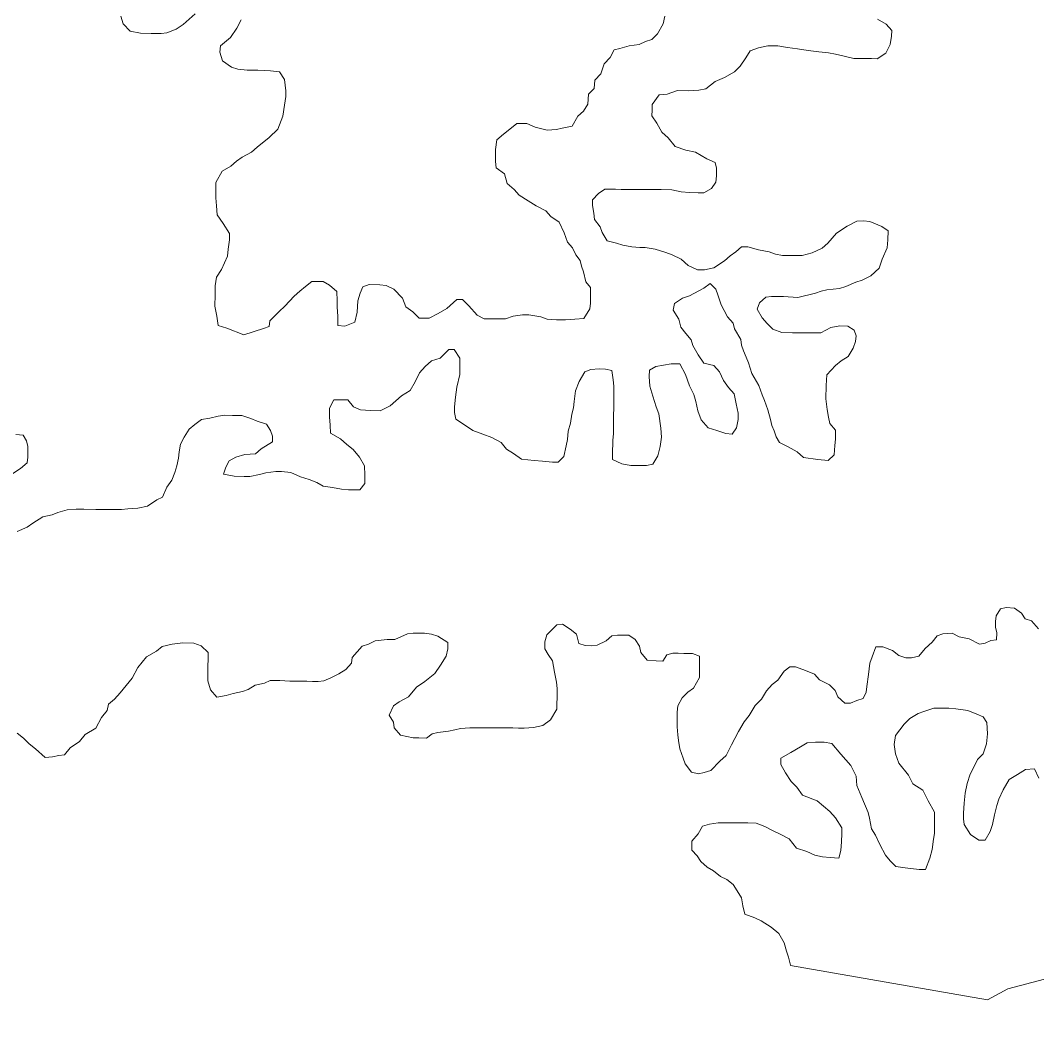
# Model space of a CAD drawing. Extents: x -1643653 to 4543381, y 1624270 to 13878484.
# Drawn here: x 624298 to 627893, y 8936630 to 8940222 of the extents above; entities that cross this region are included whole.
import ezdxf

# ---------------------------------------------------------------- set-up
doc = ezdxf.new("R2010")
doc.units = 0
doc.header["$LTSCALE"] = 200
doc.layers.add('25', color=7, linetype='Continuous', lineweight=13)
doc.layers.add('60', color=7, linetype='Continuous', lineweight=13)

msp = doc.modelspace()

# ---------------------------------------------------------------- linework, layer by layer
at = {"layer": '25'}
for points in [[(624653.9, 8940236.4), (624661.2, 8940208.8), (624686.1, 8940183.6), (624723.5, 8940175.8), (624761, 8940175.6), (624796, 8940175.3), (624816.1, 8940177.7), (624848.7, 8940190), (624873.8, 8940207.4), (624916.6, 8940244.7)], [(625079, 8940223.6), (625063.8, 8940193.6), (625041, 8940161.2), (625005.8, 8940131.4), (625003.1, 8940108.9), (625012.9, 8940078.8), (625045.2, 8940056), (625067.7, 8940048.4), (625100.2, 8940045.7), (625137.7, 8940045.4), (625182.7, 8940042.6), (625215.2, 8940039.9)], [(627330, 8940226.2), (627359.9, 8940208.5), (627379.8, 8940185.8), (627379.6, 8940165.8), (627374.4, 8940135.8), (627359.1, 8940105.8), (627329, 8940086), (627309, 8940086.1), (627276.5, 8940086.3), (627246.4, 8940086.5), (627211.5, 8940094.3), (627181.5, 8940102), (627156.6, 8940107.2), (627121.6, 8940109.9), (627084.1, 8940115.2), (627046.6, 8940120.4), (627011.6, 8940125.7), (626976.7, 8940130.9), (626941.6, 8940131.1), (626909.1, 8940123.8), (626879, 8940114), (626863.8, 8940089.1), (626843.6, 8940059.2), (626823.4, 8940039.3), (626788.2, 8940019.5), (626755.6, 8940004.7), (626722.9, 8939979.8), (626697.8, 8939975), (626660.3, 8939972.8), (626622.8, 8939973), (626585.2, 8939960.7), (626557.7, 8939958.4), (626532.4, 8939923.5), (626532.2, 8939903.5), (626532.1, 8939883.5), (626549.4, 8939858.3), (626566.7, 8939825.7), (626589, 8939805.5), (626613.8, 8939775.3), (626651.2, 8939762.5), (626686.2, 8939754.8), (626726, 8939732), (626755.9, 8939719.3), (626760.8, 8939699.2), (626760.6, 8939671.7), (626757.9, 8939649.2), (626742.7, 8939626.7), (626715.1, 8939611.9), (626695.1, 8939612), (626665.1, 8939612.2), (626635.1, 8939614.9), (626602.6, 8939622.6), (626565.1, 8939622.9), (626532.6, 8939623.1), (626510.1, 8939623.2), (626477.6, 8939623.5)], [(626531.6, 8940153.9), (626551.8, 8940173.8), (626572.1, 8940208.7), (626577.3, 8940236.2)], [(625088.1, 8939109.4), (625158.3, 8939131.5), (625178.3, 8939138.9), (625181, 8939158.9), (625213.7, 8939191.2), (625233.9, 8939211.1), (625266.7, 8939245.9), (625286.8, 8939263.3), (625307, 8939280.7), (625329.6, 8939298.1), (625369.6, 8939297.8), (625392, 8939285.2), (625416.9, 8939262.5), (625419.1, 8939229.9), (625419, 8939207.4), (625421.2, 8939174.8), (625421, 8939142.3), (625445.9, 8939139.6), (625481.1, 8939154.4), (625488.8, 8939189.4), (625491.7, 8939229.4), (625499.4, 8939256.9), (625509.5, 8939279.4), (625532.1, 8939286.7), (625569.6, 8939286.5), (625592.1, 8939283.8), (625619.5, 8939271.1), (625649.3, 8939238.4), (625661.6, 8939208.3), (625686.4, 8939190.6), (625708.8, 8939167.9), (625743.8, 8939167.7), (625776.4, 8939185), (625806.6, 8939202.3), (625841.8, 8939234.6), (625861.8, 8939234.5), (625884.2, 8939211.8), (625914, 8939179.1), (625938.9, 8939166.4), (625961.4, 8939166.2), (625981.4, 8939166.1), (626013.9, 8939165.9), (626041.5, 8939175.7), (626074, 8939180.5), (626096.5, 8939180.4), (626139, 8939172.6), (626161.5, 8939164.9), (626194, 8939162.2), (626226.5, 8939162), (626259, 8939164.3), (626291.5, 8939166.6), (626311.8, 8939201.5), (626314.5, 8939221.5), (626314.6, 8939244), (626314.9, 8939276.6), (626297.5, 8939296.7), (626290.3, 8939331.8), (626282.9, 8939351.9), (626278.1, 8939371.9), (626263.2, 8939392.1), (626250.9, 8939417.2), (626233.6, 8939437.3), (626221.3, 8939469.9), (626204.1, 8939507.6), (626174.2, 8939527.8), (626156.9, 8939548), (626122, 8939565.7), (626094.6, 8939583.4), (626062.2, 8939603.7), (626044.9, 8939623.8), (626020, 8939644), (626010.3, 8939679.1), (625980.4, 8939699.4), (625978.1, 8939721.9), (625978.3, 8939741.9), (625978.4, 8939764.5), (625983.7, 8939799.5), (626006.4, 8939819.4), (626029, 8939836.7), (626054.2, 8939856.6), (626089.2, 8939856.4), (626119.1, 8939843.7), (626161.5, 8939833.3), (626194.1, 8939835.6), (626214.1, 8939840.5), (626249.2, 8939847.8), (626269.5, 8939882.7), (626289.6, 8939900.1), (626304.8, 8939925), (626307.6, 8939960.1), (626327.7, 8939980), (626330.5, 8940010), (626350.6, 8940032.4), (626363.4, 8940067.3), (626383.6, 8940089.7), (626398.8, 8940117.2), (626418.8, 8940122.1), (626451.4, 8940131.9), (626486.5, 8940136.6), (626509.1, 8940146.5), (626531.6, 8940153.9)], [(625215.2, 8940039.9), (625232.5, 8940012.2), (625237.2, 8939972.2), (625237, 8939952.1), (625231.8, 8939922.1), (625226.5, 8939882.1), (625208.6, 8939837.2), (625178.4, 8939807.3), (625135.6, 8939772.5), (625115.5, 8939755.2), (625082.8, 8939737.8), (625062.7, 8939722.9), (625042.6, 8939705.6), (625012.4, 8939688.2), (624989.6, 8939648.3), (624989.5, 8939628.3), (624989.2, 8939593.3), (624991.5, 8939565.7), (624993.7, 8939533.1), (625016, 8939502.9), (625038.3, 8939467.8), (625038.1, 8939445.2), (625032.8, 8939412.7), (625030.2, 8939387.7), (625009.8, 8939340.3), (624992.1, 8939312.8), (624986.8, 8939282.8), (624986.6, 8939250.3), (624986.3, 8939210.2), (624993.5, 8939175.1), (624998.3, 8939142.6), (625028.2, 8939132.3), (625088.1, 8939109.4)], [(626477.6, 8939623.5), (626442.6, 8939623.7), (626422.6, 8939623.8), (626402.6, 8939624), (626365, 8939624.2), (626342.4, 8939609.3), (626322.2, 8939586.9), (626322.1, 8939566.9), (626326.9, 8939539.3), (626329.2, 8939516.8), (626349, 8939491.6), (626356.4, 8939471.6), (626373.7, 8939441.4), (626406.1, 8939433.7), (626428.6, 8939426), (626461, 8939420.8), (626488.5, 8939418.1), (626508.5, 8939418), (626543.5, 8939412.7), (626580.9, 8939400), (626603.4, 8939392.3), (626635.8, 8939377.1), (626660.6, 8939354.4), (626693, 8939339.1), (626718, 8939339), (626750.6, 8939346.3), (626788.3, 8939371.1), (626808.4, 8939388.4), (626828.6, 8939403.3), (626848.7, 8939420.7), (626871.2, 8939420.6), (626908.7, 8939410.3), (626946.1, 8939402.6), (626968.6, 8939394.9), (626993.5, 8939389.7), (627026, 8939389.5), (627063.6, 8939389.3), (627098.6, 8939399.1), (627133.8, 8939416.3), (627153.9, 8939433.7), (627184.2, 8939468.6), (627221.9, 8939493.4), (627257.1, 8939510.7), (627279.6, 8939513), (627302.1, 8939510.4), (627344.5, 8939492.6), (627366.9, 8939477.4), (627366.6, 8939444.8), (627363.9, 8939417.3), (627346.1, 8939377.4), (627335.8, 8939344.9), (627305.6, 8939317.6), (627275.5, 8939302.7), (627252.9, 8939295.4), (627217.8, 8939280.6), (627195.2, 8939273.2), (627150.2, 8939268.5), (627130.1, 8939263.7), (627110.1, 8939256.3), (627047.4, 8939241.7), (626997.4, 8939244.5), (626977.4, 8939244.6), (626954.9, 8939244.8), (626934.9, 8939242.4), (626912.2, 8939222.5), (626904.5, 8939200.1), (626921.8, 8939169.9), (626939.2, 8939149.8), (626959, 8939129.6), (626991.5, 8939116.9), (627029, 8939116.6), (627066.5, 8939116.4), (627104, 8939116.1), (627129, 8939115.9), (627164.2, 8939135.7), (627196.7, 8939140.5), (627224.2, 8939140.3), (627246.6, 8939125.2), (627254, 8939105.1), (627251.3, 8939085.1), (627243.7, 8939062.6), (627225.9, 8939032.7), (627200.8, 8939017.8), (627180.7, 8939000.4), (627150.4, 8938968.1), (627147.6, 8938930.6), (627147.2, 8938883), (627152, 8938845.4), (627156.8, 8938817.8), (627161.6, 8938795.3), (627181.4, 8938772.6), (627181.2, 8938740.1), (627178.5, 8938717.6), (627175.8, 8938685), (627155.6, 8938665.1), (627118.1, 8938667.9), (627068.1, 8938675.7), (627045.8, 8938695.9), (627013.4, 8938713.6), (626983.5, 8938728.9), (626971.1, 8938749)], [(626971.1, 8938749), (626963.8, 8938769.1), (626956.4, 8938789.1), (626951.6, 8938809.2), (626941.9, 8938844.3), (626929.6, 8938876.9), (626922.2, 8938897), (626910, 8938929.6), (626885.3, 8938972.3), (626873.1, 8939010), (626865.7, 8939030.1), (626855.9, 8939052.7), (626848.6, 8939072.7), (626846.2, 8939092.8), (626824, 8939130.5), (626819.1, 8939150.6), (626799.3, 8939173.2), (626787, 8939195.8), (626777.1, 8939215.9), (626764.9, 8939251.1), (626757.5, 8939271.1), (626737.7, 8939291.3), (626715, 8939273.9), (626664.8, 8939246.7), (626639.7, 8939239.3), (626612.1, 8939219.5), (626606.9, 8939197), (626626.7, 8939164.3), (626634, 8939136.7), (626651.3, 8939114.1), (626671.1, 8939091.4), (626676, 8939071.4), (626695.7, 8939038.7), (626715.5, 8939008.5), (626750.5, 8939000.8), (626770.3, 8938978.1), (626785.1, 8938948), (626802.4, 8938922.8), (626822.2, 8938900.2), (626829.5, 8938865.1), (626836.7, 8938832.5), (626836.6, 8938809.9), (626831.3, 8938779.9), (626816.1, 8938757.5), (626793.7, 8938760.2), (626761.2, 8938770.4), (626731.3, 8938780.6), (626706.5, 8938808.3), (626694.2, 8938840.9), (626687, 8938873.5), (626679.7, 8938898.6), (626664.9, 8938928.8), (626650.2, 8938968.9), (626630.5, 8939006.6), (626600.4, 8939006.8), (626572.9, 8939002), (626545.3, 8938997.1), (626522.7, 8938984.8), (626522.6, 8938962.2), (626524.8, 8938927.2), (626534.5, 8938892.1), (626546.8, 8938854.4), (626556.6, 8938829.3), (626563.7, 8938779.2), (626566, 8938746.7), (626560.7, 8938714.1), (626553, 8938681.6), (626535.2, 8938651.7), (626512.7, 8938646.9), (626485.2, 8938647), (626457.6, 8938647.2), (626425.2, 8938652.4), (626392.8, 8938667.7), (626392.9, 8938687.7), (626393.3, 8938735.3), (626396, 8938760.3), (626396.2, 8938792.8), (626396.5, 8938827.9), (626396.6, 8938847.9), (626396.8, 8938870.4), (626397, 8938890.5), (626397.2, 8938928), (626394.9, 8938950.6), (626390.2, 8938983.1), (626367.7, 8938988.3), (626345.2, 8938988.4), (626315.2, 8938986.1), (626295.1, 8938978.8), (626274.8, 8938943.8), (626262.1, 8938911.4), (626256.8, 8938873.9), (626254.1, 8938851.3), (626248.9, 8938828.9), (626243.7, 8938796.3), (626236, 8938768.9), (626233.2, 8938738.8), (626228.1, 8938716.3), (626220.3, 8938678.8), (626200.1, 8938658.9), (626180.1, 8938659.1), (626145.1, 8938661.8)], [(626145.1, 8938661.8), (626115.1, 8938664.5), (626070.1, 8938669.8), (626042.8, 8938690), (626017.9, 8938705.2), (625998.1, 8938727.9), (625965.7, 8938745.6), (625933.3, 8938758.3), (625898.3, 8938771.1), (625868.5, 8938791.3), (625838.6, 8938811.5), (625833.8, 8938834.1), (625833.9, 8938854.1), (625836.7, 8938889.2), (625842, 8938924.2), (625852.3, 8938969.2), (625852.6, 8939006.7), (625852.8, 8939026.8), (625833, 8939056.9), (625813, 8939057.1), (625782.7, 8939027.2), (625752.7, 8939017.4), (625730, 8938997.5), (625709.8, 8938975.1), (625694.6, 8938942.7), (625676.8, 8938912.8), (625646.7, 8938892.9), (625606.4, 8938858.1), (625571.2, 8938840.8), (625536.2, 8938841.1), (625501.2, 8938843.8), (625476.3, 8938854), (625456.5, 8938879.2), (625436.5, 8938879.3), (625406.5, 8938879.5), (625391.2, 8938849.6), (625391, 8938819.5), (625393.3, 8938789.5), (625395.6, 8938761.9), (625430.4, 8938741.6), (625452.8, 8938721.5), (625475.1, 8938703.8), (625497.4, 8938676.1), (625514.7, 8938645.9), (625517, 8938613.4), (625516.8, 8938583.3), (625499.1, 8938560.9), (625479.1, 8938561.1), (625459.1, 8938561.2), (625434.1, 8938563.9), (625401.6, 8938569.1), (625369.1, 8938574.3), (625346.7, 8938587), (625319.3, 8938597.2), (625289.3, 8938607.4), (625254.4, 8938622.6), (625221.9, 8938625.3), (625201.9, 8938625.5), (625166.9, 8938620.7), (625144.3, 8938615.8), (625109.3, 8938608.6), (625089.2, 8938608.7), (625054.2, 8938608.9), (625016.8, 8938616.7), (625024.5, 8938641.7), (625037.2, 8938664.1), (625059.8, 8938676.5), (625092.3, 8938686.3), (625129.9, 8938688.6), (625150, 8938705.9), (625190.2, 8938730.7), (625190.4, 8938750.7), (625183, 8938770.8), (625168.2, 8938793.4), (625135.8, 8938803.7), (625113.3, 8938813.8), (625080.9, 8938824.1), (625048.4, 8938824.3), (625020.9, 8938824.5), (624998.3, 8938822.1), (624968.3, 8938814.8), (624938.2, 8938810), (624915.6, 8938792.6), (624895.4, 8938775.2), (624877.7, 8938747.8), (624865, 8938722.8), (624859.8, 8938695.3), (624857.1, 8938672.8), (624851.9, 8938645.3), (624844.2, 8938622.8), (624834, 8938595.4), (624816.3, 8938570.5), (624801.1, 8938535.5), (624781, 8938525.6), (624748.3, 8938503.3), (624713.2, 8938496), (624678.2, 8938493.8), (624655.7, 8938491.4), (624625.7, 8938491.6), (624605.7, 8938491.7), (624585.6, 8938491.9)], [(624263.9, 8938614.2), (624299.1, 8938636.5), (624321.8, 8938656.3), (624324.4, 8938676.3), (624324.7, 8938713.9), (624319.9, 8938734), (624307.5, 8938754.1), (624282.5, 8938756.8)], [(624585.6, 8938491.9), (624565.6, 8938492), (624523.1, 8938492.3), (624495.6, 8938492.5), (624463.1, 8938490.2), (624430.5, 8938480.4), (624410.4, 8938473), (624377.8, 8938465.7), (624342.7, 8938443.4), (624322.5, 8938428.5), (624287.4, 8938413.7)], [(626243.1, 8938067.8), (626265.5, 8938050.2), (626272.8, 8938017.6), (626295.2, 8938009.9), (626317.7, 8938009.7), (626337.8, 8938012.1), (626370.4, 8938026.9), (626390.5, 8938044.3), (626410.6, 8938046.7), (626430.6, 8938046.6), (626450.6, 8938046.4), (626473, 8938031.2), (626487.8, 8938008.6), (626492.6, 8937986.1), (626514.9, 8937958.4), (626547.4, 8937955.7), (626569.9, 8937955.5), (626585.1, 8937977.9), (626605.2, 8937982.8), (626625.2, 8937982.7), (626645.2, 8937982.6), (626675.2, 8937982.3), (626700.1, 8937972.2), (626700, 8937952.1), (626699.8, 8937929.6), (626699.6, 8937897.1), (626679.2, 8937859.7), (626659.1, 8937844.8), (626639, 8937824.9), (626623.8, 8937797.4), (626621.1, 8937774.9), (626620.8, 8937742.4), (626620.7, 8937722.3), (626623, 8937694.8), (626625.3, 8937674.7), (626630.1, 8937644.7), (626642.3, 8937612), (626649.7, 8937592), (626672, 8937561.8), (626697, 8937556.6), (626717, 8937561.5), (626739.6, 8937568.8), (626772.3, 8937601.2), (626795, 8937621.1), (626812.8, 8937658.5), (626825.5, 8937680.9), (626838.2, 8937705.9), (626858.4, 8937740.8), (626876.1, 8937763.2), (626896.4, 8937798.1), (626919.1, 8937820.5), (626936.8, 8937850.4), (626957, 8937872.8), (626977.1, 8937887.7), (626999.8, 8937920.1), (627020, 8937935), (627040, 8937934.9), (627074.9, 8937922.1), (627107.3, 8937909.4), (627124.7, 8937889.2), (627159.6, 8937871.5), (627179.4, 8937851.3), (627189.2, 8937828.7), (627214.1, 8937806), (627234.1, 8937805.9), (627256.7, 8937815.8), (627279.2, 8937823.1), (627289.4, 8937845.6), (627292.1, 8937865.6), (627297.4, 8937908.1), (627302.7, 8937948.2), (627310.4, 8937970.6), (627323.2, 8938005.6), (627348.2, 8938005.4), (627383.1, 8937992.7), (627405.5, 8937975), (627430.4, 8937967.3), (627450.4, 8937967.2), (627475.5, 8937972.1), (627498.2, 8937999.4), (627523.4, 8938021.8), (627541, 8938044.2), (627561.1, 8938051.6), (627593.6, 8938053.9), (627618.6, 8938041.2), (627653.5, 8938033.5), (627690.9, 8938015.7), (627710.9, 8938018.1), (627731, 8938027.9), (627751, 8938030.3), (627751.2, 8938055.3), (627746.4, 8938075.4), (627746.5, 8938095.4), (627749.2, 8938115.4), (627764.4, 8938140.4), (627784.4, 8938145.2), (627814.4, 8938142.6), (627839.3, 8938124.8), (627851.6, 8938104.8), (627874.1, 8938097.1), (627898.9, 8938069.4)], [(624585, 8937755.8), (624605.2, 8937780.7), (624610.4, 8937803.2), (624630.6, 8937820.6), (624650.7, 8937843), (624693.7, 8937895.3), (624713.9, 8937932.7), (624744.2, 8937970.1), (624779.4, 8937989.9), (624799.6, 8938007.3), (624834.6, 8938014.6), (624872.2, 8938019.3), (624912.2, 8938019.1), (624937.1, 8938008.9), (624962, 8937986.2), (624961.8, 8937963.6), (624961.6, 8937936.1), (624961.4, 8937913.6), (624961.2, 8937886), (624971, 8937853.4), (624993.3, 8937828.2), (625025.8, 8937833), (625050.9, 8937840.4), (625083.5, 8937847.7), (625103.5, 8937855.1), (625128.7, 8937869.9), (625161.2, 8937877.2), (625181.3, 8937887.1), (625216.3, 8937886.8), (625251.3, 8937884.1), (625271.3, 8937884), (625291.3, 8937883.8), (625311.3, 8937883.7), (625331.3, 8937883.6), (625351.3, 8937883.5), (625371.4, 8937885.8), (625396.5, 8937895.7), (625424.1, 8937910.5), (625449.2, 8937925.4), (625469.4, 8937947.8), (625472, 8937967.8), (625507.4, 8938007.6), (625529.9, 8938015), (625552.5, 8938027.3), (625595.1, 8938032.1), (625622.6, 8938031.9), (625667.8, 8938051.6), (625687.8, 8938054), (625707.8, 8938053.8), (625727.8, 8938053.7), (625752.8, 8938051), (625775.2, 8938043.4), (625810.1, 8938020.6), (625809.9, 8937998.1), (625804.7, 8937973.1), (625784.5, 8937940.7), (625764.2, 8937910.8), (625729, 8937883.5), (625698.8, 8937863.6), (625671.1, 8937828.8), (625638.4, 8937811.5), (625618.3, 8937796.6), (625603.1, 8937764.1), (625617.9, 8937739), (625620.2, 8937718.9), (625642.5, 8937693.8), (625665, 8937688.6), (625687.5, 8937683.4), (625707.5, 8937683.3), (625735, 8937683.1), (625755.1, 8937698), (625775.2, 8937702.9), (625812.7, 8937707.7), (625835.3, 8937712.5), (625855.3, 8937717.4), (625887.8, 8937719.7), (625907.8, 8937719.6), (625927.8, 8937719.4), (625952.9, 8937719.2), (625985.4, 8937719), (626005.4, 8937718.9), (626040.4, 8937718.7), (626060.4, 8937718.5), (626080.4, 8937718.4), (626113, 8937720.7), (626145.5, 8937728), (626173.2, 8937747.8), (626196, 8937785.2), (626196.1, 8937805.3), (626196.3, 8937825.3), (626196.5, 8937857.8), (626194.2, 8937880.4), (626187, 8937915.5), (626179.8, 8937955.6), (626164.9, 8937978.2), (626152.6, 8937998.3), (626152.8, 8938023.3), (626160.5, 8938048.3), (626195.7, 8938083.2), (626215.8, 8938085.5), (626243.1, 8938067.8)], [(627899.9, 8937541.1), (627885.1, 8937573.8), (627852.6, 8937571.5), (627824.9, 8937554.2), (627794.8, 8937536.8), (627774.5, 8937499.4), (627759.2, 8937467), (627751.6, 8937444.5), (627743.8, 8937412), (627736.1, 8937377), (627728.3, 8937352), (627710.6, 8937322.1), (627688.1, 8937322.2), (627658.2, 8937342.4), (627636, 8937377.6), (627633.7, 8937397.7), (627633.8, 8937417.7), (627636.6, 8937452.7), (627639.3, 8937487.8), (627647.1, 8937522.8), (627657.4, 8937555.3), (627672.6, 8937585.2), (627682.8, 8937607.7), (627702.9, 8937627.6), (627715.7, 8937662.5), (627718.5, 8937697.6), (627716.3, 8937737.6), (627703.9, 8937757.7), (627681.5, 8937767.9), (627649.1, 8937780.6), (627606.6, 8937785.9), (627581.6, 8937788.6), (627551.6, 8937788.8), (627529.1, 8937788.9), (627494, 8937776.7), (627473.9, 8937769.3), (627443.8, 8937751.9), (627423.6, 8937732.1), (627393.3, 8937692.2), (627388, 8937659.7), (627392.8, 8937627.1), (627405.1, 8937594.5), (627439.7, 8937551.7), (627454.5, 8937521.6), (627489.4, 8937498.8), (627509.1, 8937461.1), (627531.3, 8937420.9), (627531, 8937375.8), (627530.7, 8937345.8), (627528.1, 8937325.8), (627522.8, 8937288.3), (627515.1, 8937258.3), (627499.7, 8937218.3), (627477.2, 8937218.5), (627427.2, 8937223.8)], [(624287, 8937700.2), (624309.4, 8937682.6), (624329.2, 8937662.4), (624351.6, 8937644.7), (624386.4, 8937614.4), (624411.4, 8937616.8), (624434, 8937621.6), (624454, 8937624), (624474.2, 8937648.9), (624506.9, 8937671.2), (624527.1, 8937696.1), (624564.8, 8937718.4), (624585, 8937755.8)], [(627427.2, 8937223.8), (627394.8, 8937229), (627374.9, 8937249.2), (627357.6, 8937269.3), (627337.8, 8937307), (627323.1, 8937339.7), (627308.2, 8937362.3), (627301, 8937399.9), (627296.2, 8937419.9), (627274.1, 8937472.7), (627256.9, 8937515.3), (627254.6, 8937547.9), (627234.9, 8937585.6), (627217.6, 8937605.7), (627200.2, 8937625.9), (627168, 8937663.6), (627140.5, 8937668.8), (627110.5, 8937669), (627080.5, 8937666.7), (627057.8, 8937651.8), (627022.7, 8937632.1), (626987.5, 8937612.3), (626987.3, 8937589.7), (627004.6, 8937559.6), (627024.4, 8937529.4), (627044.2, 8937509.2), (627064.1, 8937481.6), (627116.4, 8937461.2), (627161.2, 8937423.3), (627181, 8937400.7), (627203.2, 8937365.5), (627203.1, 8937345.5), (627202.8, 8937315.4), (627200.1, 8937285.4), (627192.4, 8937257.9), (627162.4, 8937260.6), (627134.9, 8937263.3), (627107.5, 8937268.5), (627080, 8937281.2), (627042.6, 8937293.9), (627017.8, 8937326.7), (626983, 8937344.4), (626960.5, 8937354.6), (626930.6, 8937369.8), (626900.7, 8937382.5), (626870.7, 8937382.7), (626840.7, 8937382.9), (626820.7, 8937383), (626795.7, 8937383.2), (626765.7, 8937383.4), (626735.6, 8937378.6), (626710.6, 8937371.2), (626695.3, 8937343.8), (626672.6, 8937318.9), (626672.4, 8937286.4), (626692.2, 8937266.2), (626704.6, 8937246.1), (626727, 8937225.9), (626749.4, 8937213.3), (626774.2, 8937193.1), (626796.7, 8937182.9), (626819, 8937165.2), (626833.9, 8937142.6), (626848.7, 8937117.5), (626853.5, 8937089.9), (626860.8, 8937059.8), (626895.7, 8937047.1), (626918.1, 8937036.9), (626953, 8937014.2), (626980.3, 8936991.4), (627000, 8936958.8), (627007.3, 8936928.7), (627014.7, 8936908.6), (627021.7, 8936879.6)], [(627021.9, 8936878.5), (627718.8, 8936757.5), (627790.7, 8936796.4), (628157.6, 8936893.1), (628218, 8936915.4), (628265.5, 8936920.2), (628323.2, 8936954.9), (628395.9, 8936974.5), (628455.9, 8936966.7)]]:
    msp.add_lwpolyline(points, dxfattribs=at)
at = {"layer": '60', "lineweight": 25}
msp.add_spline([(814781, 9009175.5), (814787.2, 9009173.4), (814796.9, 9009173.4), (814799.4, 9009172.4), (814805.1, 9009174.5), (814805.6, 9009176.5), (814811.7, 9009179.5), (814811.7, 9009179.5), (814801.5, 9009181), (814790.7, 9009181.5), (814784.1, 9009183.1), (814777.4, 9009185.1), (814778.4, 9009175.5)], degree=3, dxfattribs=at)

doc.saveas('drawing.dxf')
